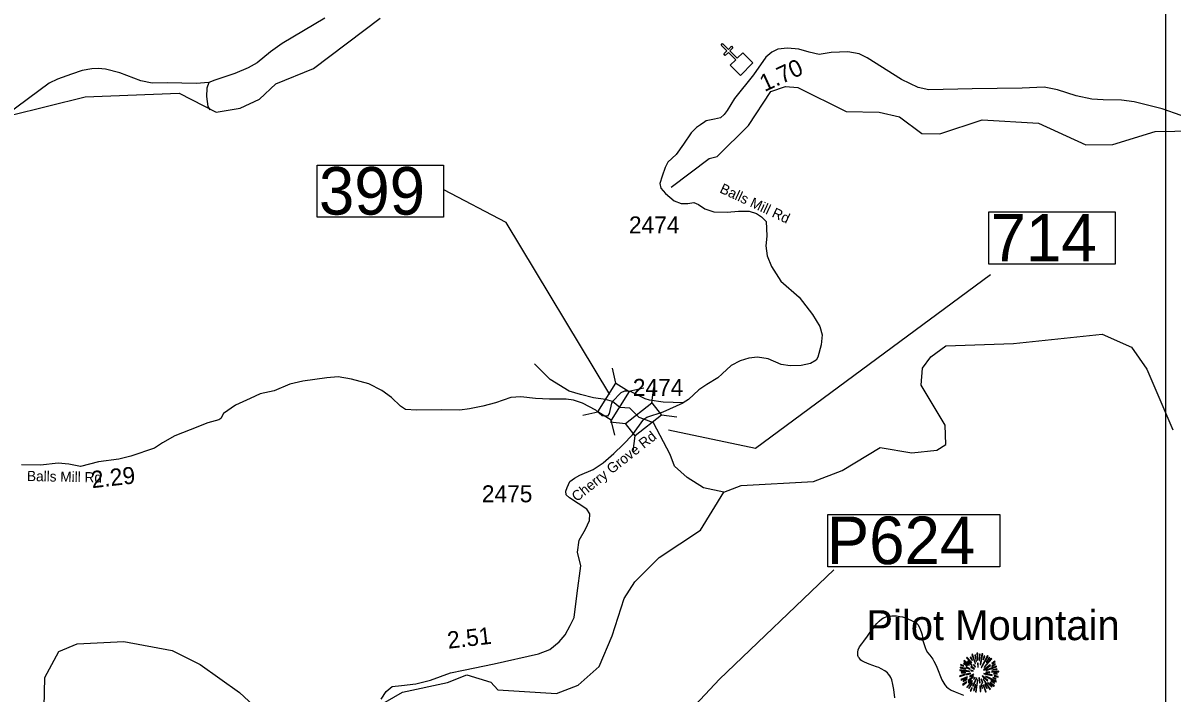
# Model space of a CAD drawing. Extents: x 1248089 to 1457196, y 820910 to 988753.
# Drawn here: x 1380303 to 1388759, y 860169 to 865099 of the extents above; entities that cross this region are included whole.
import ezdxf

# ---------------------------------------------------------------- set-up
doc = ezdxf.new("R2010")
doc.units = 0
for name, color, linetype in [('Exist Cultural Church CELL', 7, 'Continuous'), ('Exist Geographical Mountain Summit CELL', 7, 'Continuous'), ('Exist Geographical Mountain Summit Label', 7, 'Continuous'), ('Exist Hydrographic Creek Single Shore', 7, 'Continuous'), ('Exist Hydrographic Misc Water Feature', 7, 'Continuous'), ('Exist Road Non-System Type 51', 7, 'Continuous'), ('Exist Road Secondary Structure Standard Bridge CELL', 7, 'Continuous'), ('Exist Road Secondary Structure Standard Bridge Number Label', 7, 'Continuous'), ('Exist Road Secondary Type 10 Attributed', 7, 'Continuous'), ('Exist Road Secondary Type 51 Attributed', 7, 'Continuous'), ('Exist Road Secondary Type 51 Label', 7, 'Continuous'), ('Map Preparation Inset Cut Line', 7, 'Continuous'), ('Prop GRAU CAT1 Cell', 7, 'Continuous'), ('Prop Lane Arrow CELL', 7, 'Continuous'), ('Prop Lane Lines', 7, 'Continuous')]:
    doc.layers.add(name, color=color, linetype=linetype)

msp = doc.modelspace()

# ---------------------------------------------------------------- linework, layer by layer
at = {"layer": 'Exist Cultural Church CELL'}
msp.add_lwpolyline([(1385507.3, 864788), (1385547.4, 864828.3), (1385493.6, 864882.1), (1385471, 864859.5), (1385459.7, 864870.8), (1385482.3, 864893.4), (1385439.8, 864936), (1385451.1, 864947.3), (1385493.6, 864904.8), (1385516.3, 864927.4), (1385527.5, 864916.1), (1385504.9, 864893.5), (1385558.8, 864839.6), (1385599.6, 864880.3), (1385674.9, 864805), (1385582.5, 864712.7)], close=True, dxfattribs=at)
at = {"layer": 'Exist Geographical Mountain Summit CELL'}
for points in [[(1387225.3, 860404.5), (1387265, 860374), (1387267.2, 860376.2), (1387229, 860408.9)], [(1387245.7, 860429.3), (1387281.7, 860391.8), (1387285, 860394.4), (1387249.7, 860434)], [(1387253.7, 860401.6), (1387286.4, 860372.6), (1387288.6, 860374.7), (1387256.6, 860406.7)], [(1387273.3, 860430.7), (1387288.9, 860408.9), (1387290.7, 860410.4), (1387277.3, 860434.7)], [(1387284.2, 860452.6), (1387310.4, 860385.7), (1387313.3, 860386.7), (1387289.3, 860455.1)], [(1387318, 860400.6), (1387320.5, 860401.3), (1387311.5, 860449.2), (1387307.1, 860448.2)], [(1387322.7, 860462), (1387326.8, 860410), (1387330, 860410.4), (1387328.6, 860463.1)], [(1387338.8, 860407.9), (1387342.7, 860407.9), (1387346.3, 860455.1), (1387340.9, 860455.1)], [(1387350.7, 860379.5), (1387365.6, 860456.5), (1387360.2, 860458.3), (1387347.5, 860380.2)], [(1387354, 860357.7), (1387356.9, 860355.9), (1387405.6, 860440.5), (1387400.1, 860444.2)], [(1387368.5, 860414.7), (1387371.8, 860413.6), (1387381.3, 860440.5), (1387376.5, 860442.3)], [(1387375.1, 860359.1), (1387377.3, 860357), (1387432.8, 860421.2), (1387428.8, 860426)], [(1387412.5, 860430.7), (1387391.4, 860397.3), (1387394.4, 860396.2), (1387416.8, 860427.5)], [(1387432.8, 860387.1), (1387434.7, 860384.6), (1387457.6, 860400.9), (1387453.9, 860404.5)], [(1387197, 860334.4), (1387269, 860327.5), (1387269.3, 860330.4), (1387197, 860339.5)], [(1387199.6, 860355.5), (1387241, 860346), (1387242.1, 860349.3), (1387200.7, 860360.2)], [(1387202.5, 860374.7), (1387224.9, 860366.1), (1387226.1, 860369), (1387203.9, 860379.9)], [(1387209, 860317), (1387238.8, 860318.4), (1387238.8, 860322), (1387207.9, 860322)], [(1387224.3, 860385.7), (1387250.1, 860369.3), (1387252.3, 860371.9), (1387227.2, 860389.6)], [(1387241, 860357.7), (1387271.5, 860345.7), (1387272.6, 860347.8), (1387243.2, 860361.7)], [(1387241.4, 860307.9), (1387242.4, 860303.2), (1387275.5, 860311.5), (1387274.8, 860315.2)], [(1387277.3, 860363.1), (1387302.4, 860344.2), (1387304.5, 860347.1), (1387279.9, 860366.4)], [(1387277.7, 860333.3), (1387294.8, 860331.1), (1387295.2, 860333.3), (1387278.4, 860337.7)], [(1387297, 860376.2), (1387310.8, 860359.8), (1387312.9, 860362), (1387300.2, 860379.2)], [(1387328.2, 860388.6), (1387329.6, 860359.5), (1387332.2, 860359.8), (1387332.2, 860388.9)], [(1387371.8, 860339.1), (1387373.6, 860336.6), (1387422.3, 860372.6), (1387419.1, 860376.9)], [(1387373.2, 860309.7), (1387434, 860297.8), (1387435, 860302.1), (1387374.3, 860313.3)], [(1387387.8, 860323.6), (1387387.8, 860320.6), (1387417.9, 860320.6), (1387418.7, 860325.7)], [(1387388.8, 860336.3), (1387390, 860334), (1387468.1, 860362.7), (1387466.3, 860367.5)], [(1387431, 860322.4), (1387483.4, 860325.7), (1387483.7, 860330.4), (1387431.4, 860325.7)], [(1387432.8, 860364.3), (1387460.4, 860379.2), (1387457.6, 860384.2), (1387431.4, 860366.8)], [(1387434.7, 860336.3), (1387471.4, 860342.8), (1387469.9, 860348.2), (1387433.2, 860338.5)], [(1387445.9, 860310.5), (1387472.5, 860308.2), (1387472.5, 860312.6), (1387446.3, 860313.7)], [(1387195.6, 860296.6), (1387197, 860291.5), (1387233, 860302.1), (1387230.8, 860305.3)], [(1387205.3, 860269), (1387207.9, 860264.3), (1387253.3, 860284.3), (1387251.9, 860289)], [(1387216.6, 860232.3), (1387219.5, 860228.3), (1387247.9, 860249.4), (1387245.3, 860252.6)], [(1387222.8, 860253), (1387251.9, 860269.7), (1387249.7, 860273.4), (1387220.6, 860258.1)], [(1387247.5, 860212.7), (1387250.4, 860210.1), (1387291.1, 860257.8), (1387288.2, 860259.9)], [(1387262.8, 860244), (1387282.1, 860262.1), (1387278.7, 860264.3), (1387258.4, 860247.2)], [(1387259.1, 860262.5), (1387262, 860258.8), (1387296.6, 860287.2), (1387294.8, 860289.7)], [(1387287.5, 860244), (1387262.4, 860204.7), (1387265.6, 860202.2), (1387291.5, 860241.7)], [(1387269, 860293.7), (1387271.2, 860289), (1387299.9, 860304.2), (1387298.8, 860307.5)], [(1387290.7, 860222.5), (1387295.2, 860220.7), (1387321.7, 860279.1), (1387319.1, 860279.9)], [(1387297.7, 860271.9), (1387300.9, 860269), (1387311.1, 860285.4), (1387309.3, 860286.8)], [(1387302.4, 860187.3), (1387314.4, 860230.1), (1387310.8, 860230.5), (1387298, 860188.3)], [(1387312.2, 860177.1), (1387316.9, 860176), (1387329.6, 860265.3), (1387326.4, 860266.1)], [(1387337.6, 860281), (1387341.6, 860244), (1387346, 860244.3), (1387340.9, 860281.8)], [(1387353.7, 860272.3), (1387362.4, 860242.5), (1387366.4, 860244.3), (1387355.8, 860273.4)], [(1387363.4, 860205.8), (1387358, 860235.6), (1387354.7, 860235.6), (1387359.1, 860204.7)], [(1387362, 860292.6), (1387400.5, 860257.4), (1387403, 860261.7), (1387363.8, 860294.8)], [(1387368.2, 860270.1), (1387418.7, 860195.2), (1387422.3, 860198.1), (1387370.7, 860271.2)], [(1387368.2, 860227.2), (1387385.6, 860177.4), (1387390, 860179.2), (1387371.1, 860228)], [(1387378.7, 860233), (1387394.7, 860203.6), (1387398.7, 860205.8), (1387382.4, 860234.5)], [(1387387, 860290.1), (1387465.2, 860251.9), (1387467, 860257.4), (1387388.5, 860293)], [(1387400.5, 860244.3), (1387430.6, 860215.2), (1387434, 860217.8), (1387402.7, 860246.8)], [(1387417.2, 860245), (1387447.7, 860219.2), (1387451, 860222.8), (1387419.1, 860247.6)], [(1387426.3, 860256), (1387451.4, 860242.9), (1387453.9, 860246.5), (1387428.5, 860259.9)], [(1387440.5, 860279.9), (1387461.6, 860271.9), (1387463.4, 860276.3), (1387441.9, 860283.2)], [(1387450, 860293.3), (1387478.3, 860286.1), (1387479, 860291.5), (1387451, 860297.8)], [(1387272.6, 860185.4), (1387277.3, 860182.5), (1387288.2, 860207.2), (1387285, 860209.4)], [(1387343.8, 860222.5), (1387347.5, 860180), (1387351.5, 860181), (1387348.1, 860222.5)]]:
    msp.add_lwpolyline(points, close=True, dxfattribs=at)
at = {"layer": 'Exist Hydrographic Creek Single Shore'}
for points in [[(1380206.8, 864418.2), (1380759.8, 864554.8), (1381452.8, 864583.7), (1381724.8, 864443.5), (1381900.8, 864472.8), (1382043.9, 864538.9), (1382162.8, 864651.3), (1382440.8, 864763.9), (1382931.8, 865134.9)], [(1382968.8, 860101.9), (1383095.6, 860174.7), (1383427.9, 860245.8), (1383568.6, 860303.1), (1383744.9, 860248.9), (1383797.4, 860191.7), (1384228.9, 860164.9), (1384388.8, 860227.3), (1384541.9, 860365.3), (1384638.9, 860590), (1384727.9, 860863.9), (1384804.9, 860987), (1384983.9, 861167.3), (1385287.9, 861368), (1385460.9, 861646.9), (1385586.9, 861696.8), (1386120.9, 861725.5), (1386330.9, 861806.6), (1386610, 861975.1), (1386842.9, 861937.5), (1387026.9, 861956.8), (1387093.9, 861998.2), (1387089, 862139.3), (1386911.9, 862435.1), (1386922.9, 862559.6), (1386983, 862643.9), (1387093, 862723.6), (1387592.9, 862739.8), (1388244.9, 862808.8), (1388459.9, 862712.6), (1388572.9, 862552.7), (1388763.9, 862105.6)], [(1384640.5, 862314.4), (1384588.7, 862328.3), (1384500.4, 862340.7), (1384404.5, 862365.4), (1384321.1, 862390.2), (1384181.9, 862476.8), (1384067.5, 862591.3)], [(1384871, 862183), (1384836.9, 862196), (1384768.1, 862264.1), (1384693.9, 862269.5), (1384640.5, 862314.4)], [(1385460.9, 861646.9), (1385310.5, 861678.5), (1385189.9, 861755.9), (1385097.1, 861839.4), (1385066.2, 861923), (1384943.7, 862155.9), (1384871, 862183)], [(1380453.8, 859850.2), (1380462.8, 860283.3), (1380566.8, 860474.8), (1380701.8, 860531.2), (1381043.8, 860547.4), (1381400.8, 860481.1), (1381606.8, 860378.4), (1381894.9, 860172.5), (1382136.2, 859949.1)]]:
    msp.add_lwpolyline(points, dxfattribs=at)
at = {"layer": 'Exist Hydrographic Misc Water Feature'}
msp.add_lwpolyline([(1385073.9, 863890.3), (1385352.9, 864101.4), (1385411.8, 864116.5), (1385641.9, 864345.1), (1385805.9, 864594.5), (1385914.8, 864631.6), (1386005.9, 864623.3), (1386360.9, 864448.7), (1386602.9, 864443.8), (1386751.9, 864408), (1386916.9, 864286.5), (1387049.9, 864283.9), (1387360.9, 864385.9), (1387776.9, 864361.2), (1388124, 864203.1), (1388323.9, 864205.6), (1388635, 864301.2), (1389067.9, 864308.9), (1389210.9, 864355.2), (1389380.9, 864493), (1389484, 864651.7), (1389607.9, 865007.1)], dxfattribs=at)
at = {"layer": 'Exist Road Non-System Type 51'}
for points in [[(1382525.1, 865133.4), (1382210, 864948.7), (1382123, 864886.5), (1382026.2, 864805.4), (1381958.7, 864769.4), (1381861.9, 864726.6), (1381713.3, 864679.3), (1381670.5, 864661.2)], [(1381670.5, 864661.2), (1381576, 864654.5), (1381366.7, 864659), (1381252.7, 864656.7), (1381169.4, 864672.5), (1381016.3, 864731), (1380910.5, 864758.1), (1380856.5, 864764.8), (1380809.2, 864762.6), (1380737.2, 864749), (1380660.7, 864722), (1380557.1, 864686), (1380494.9, 864654.9), (1380182, 864422.9)], [(1381670.5, 864661.2), (1381654.8, 864618.4), (1381652.5, 864557.6), (1381663.8, 864485.5), (1381677.3, 864460.8)], [(1386719.4, 860133.8), (1386710.6, 860194.1), (1386703.3, 860232.2), (1386696, 860266.4), (1386690.4, 860282.5), (1386682.6, 860296.7), (1386672.9, 860308.9), (1386665, 860317.1), (1386645.3, 860331.5), (1386617.6, 860348), (1386599.8, 860356.4), (1386583.9, 860362.7), (1386530.3, 860381.8), (1386494.5, 860396.5), (1386476.7, 860404.9), (1386468.8, 860411.1), (1386462.9, 860417.2), (1386455.1, 860427.3), (1386451.2, 860433.4), (1386449.3, 860437.5), (1386447.5, 860445.5), (1386445.8, 860459.5), (1386446, 860469.5), (1386448.3, 860487.5), (1386458.8, 860509.3), (1386475.2, 860531), (1386491.6, 860550.7), (1386518.4, 860588.2), (1386543.1, 860623.7), (1386559.5, 860643.4), (1386574, 860665.1), (1386586.3, 860680.9), (1386602.7, 860698.5), (1386623, 860714.1), (1386635.2, 860721.9), (1386661.4, 860731.4), (1386681.5, 860735), (1386695.5, 860736.7), (1386731.5, 860736), (1386755.5, 860733.5), (1386775.4, 860729.1), (1386809.2, 860716.4), (1386846.8, 860699.6), (1386868.6, 860689.2), (1386880.5, 860680.9), (1386888.3, 860672.8), (1386899.9, 860652.5), (1386913.3, 860620.2), (1386918.8, 860598.1), (1386922.4, 860578), (1386926, 860555.9), (1386941, 860503.6), (1386948.6, 860485.5), (1386960.2, 860467.2), (1386975.9, 860448.9), (1386997.3, 860418.4), (1387005, 860404.3), (1387022.4, 860371.9), (1387037.6, 860335.6), (1387054.7, 860291.2), (1387064.3, 860267), (1387085.5, 860230.5), (1387099.2, 860214.3), (1387111, 860204), (1387132.7, 860189.6), (1387162.5, 860177), (1387224.1, 860153.7)]]:
    msp.add_lwpolyline(points, dxfattribs=at)
at = {"layer": 'Exist Road Secondary Structure Standard Bridge CELL'}
for p, q in [((1384665.3, 862449.1), (1384639.9, 862559.4)), ((1384761.3, 862389.1), (1384871.5, 862414.5)), ((1384931.2, 862304.8), (1384944.8, 862417.2)), ((1384423.1, 862213.8), (1384533.4, 862239.2)), ((1384657, 862067.5), (1384631.6, 862177.8)), ((1385001.1, 862215.8), (1385113.4, 862202.2)), ((1384623.5, 862165.7), (1384735.9, 862152.2)), ((1384793.8, 861948.7), (1384807.4, 862061.1))]:
    msp.add_line(p, q, dxfattribs=at)
for points in [[(1384533.4, 862239.2), (1384664.8, 862449.4), (1384763, 862388), (1384631.6, 862177.8)], [(1384735.9, 862152.2), (1384930.9, 862305.2), (1385002.4, 862214.1), (1384807.4, 862061.1)]]:
    msp.add_lwpolyline(points, close=True, dxfattribs=at)
at = {"layer": 'Exist Road Secondary Structure Standard Bridge Number Label'}
for points in [[(1382468, 864053.3), (1383397, 864053.3), (1383397, 863669.2), (1382468, 863669.2)], [(1387410.9, 863708.6), (1388339.8, 863708.6), (1388339.8, 863324.5), (1387410.9, 863324.5)]]:
    msp.add_lwpolyline(points, close=True, dxfattribs=at)
for points in [[(1384621.5, 862365.1), (1383859.6, 863631.8), (1383400.7, 863870.5)], [(1385054.3, 862106), (1385692.4, 861971.6), (1387422, 863247.9)]]:
    msp.add_lwpolyline(points, dxfattribs=at)
at = {"layer": 'Exist Road Secondary Type 10 Attributed'}
msp.add_lwpolyline([(1381329.6, 862010.5), (1381270.6, 861971.3), (1381097.5, 861910.9), (1381007.8, 861890.8), (1380858.7, 861869.3), (1380725.8, 861836.8), (1380639.2, 861853.9), (1380561.9, 861861.6), (1380430.5, 861844.6), (1380291.4, 861847.7)], dxfattribs=at)
at = {"layer": 'Exist Road Secondary Type 51 Attributed'}
for points in [[(1388824.7, 864418.6), (1388685, 864466.4), (1388479, 864517.8), (1388387, 864531.9), (1388252.5, 864533.7), (1388169.4, 864539), (1388054.3, 864562.1), (1387916.3, 864606.3), (1387816.7, 864625.8), (1387655.6, 864620.5), (1387287.6, 864615.2), (1386969.1, 864608.1), (1386890.4, 864623.9), (1386768.3, 864682.3), (1386515.3, 864843.5), (1386455.1, 864871.8), (1386371.9, 864886), (1386249.8, 864882.4), (1386161.4, 864866.5), (1386087.1, 864884.2), (1386012.8, 864907.2), (1385929.6, 864914.3), (1385858.8, 864905.5), (1385812.8, 864884.2), (1385770.3, 864847), (1385678.3, 864717.8), (1385537.9, 864543.1), (1385484.8, 864454.6), (1385461.8, 864424.5), (1385435.2, 864401.5), (1385391, 864390.8), (1385330.8, 864378.4), (1385319.9, 864371.1)], [(1385319.9, 864371.1), (1385288.4, 864350.1), (1385258.3, 864328.9), (1385221.1, 864289.9), (1385162.7, 864208.4), (1385109.7, 864132.3), (1385048.2, 864074.5), (1385028.7, 864035.5), (1385005.7, 863971.8), (1384989.8, 863918.6), (1384996.8, 863883.2), (1385030.5, 863844.3), (1385094.2, 863791.1), (1385145.5, 863769.9), (1385195, 863771.7), (1385239.3, 863778.7), (1385272.9, 863762.8), (1385320.6, 863730.9), (1385387.9, 863709.7), (1385485.2, 863707.9), (1385568.4, 863713.2), (1385646.2, 863715), (1385700.4, 863698.4), (1385737.6, 863673.6), (1385773, 863638.2), (1385774.7, 863586.8), (1385776.5, 863530.1), (1385769.3, 863459.9), (1385778.2, 863385.5), (1385810, 863307.6), (1385879, 863199.5), (1386015.3, 863080.9), (1386112.6, 862955.2), (1386167.2, 862865.7), (1386184.9, 862803.7), (1386176, 862731.1), (1386153, 862639.1), (1386140.6, 862617.8), (1386098.2, 862593), (1386029.2, 862578.8), (1385947.8, 862575.3), (1385882.3, 862585.9), (1385786.8, 862628.4), (1385708.9, 862639.1), (1385645.2, 862633.7), (1385581.5, 862614.3), (1385514.3, 862578.8), (1385447, 862516.9), (1385416.1, 862487), (1385334.7, 862439.2), (1385276.3, 862400.3), (1385200.2, 862329.4), (1385161.7, 862305.2)], [(1384640.5, 862314.4), (1384632.7, 862300.8), (1384617.3, 862226.5), (1384604.9, 862206.4), (1384564.7, 862208), (1384518.3, 862251.3), (1384419.8, 862302.5), (1384353.3, 862324.2), (1384300.8, 862331.9), (1384177.1, 862330.4), (1384075, 862335), (1383965.3, 862348.9), (1383892.6, 862344.3), (1383779.8, 862304.1), (1383687, 862279.3), (1383588.1, 862260.8), (1383517, 862249.9), (1383383, 862253), (1383197.5, 862251.5), (1383117.1, 862254.6), (1383081.6, 862279.3), (1383015.1, 862344.3), (1382942.4, 862393.8), (1382846.6, 862444.9), (1382721.4, 862477.3), (1382622.4, 862494.4), (1382538.1, 862489.2), (1382361.9, 862464.5), (1382267.6, 862442.8), (1382150.1, 862391.7), (1382048.1, 862370.1), (1381973.9, 862336), (1381867.2, 862286.5), (1381778.2, 862226.5), (1381759.7, 862189.4), (1381744.2, 862178.6), (1381662.3, 862156.9), (1381532.4, 862105.9), (1381421.1, 862061), (1381329.6, 862010.5)], [(1385161.7, 862305.2), (1385014.5, 862308.2), (1384912.4, 862323.6), (1384882.2, 862332.9), (1384778.7, 862385.5), (1384756.3, 862390.9), (1384730, 862390.2), (1384702.9, 862377.8), (1384640.5, 862314.4)], [(1384871, 862183), (1384894.1, 862199.9), (1385013.9, 862238.6), (1385161.7, 862305.2)], [(1382939.3, 860124.9), (1382976.4, 860180.5), (1383019.7, 860217.7), (1383087.7, 860223.9), (1383192.8, 860236.2), (1383301, 860264.1), (1383449.4, 860316.7), (1383545.3, 860338.3), (1383771, 860384.8), (1384095.7, 860458.7), (1384180.2, 860490), (1384249.1, 860546.4), (1384292.9, 860596.5), (1384330.4, 860665.4), (1384358.6, 860724.9), (1384380.5, 860903.4), (1384408.4, 861106), (1384383.4, 861206.2), (1384395.9, 861293.9), (1384442.9, 861375.3), (1384471, 861438), (1384474.2, 861488.1), (1384451, 861521.6), (1384323.5, 861604.2), (1384300.3, 861628.6), (1384297.2, 861653.4), (1384306.5, 861681.2), (1384328.2, 861724.6), (1384362.2, 861750.9), (1384400.8, 861772.5), (1384499.8, 861814.3), (1384572.4, 861863.8), (1384649.7, 861931.9), (1384719.3, 861998.4), (1384787.3, 862069.6), (1384871, 862183)]]:
    msp.add_lwpolyline(points, dxfattribs=at)
at = {"layer": 'Map Preparation Inset Cut Line'}
msp.add_lwpolyline([(1313026.2, 824588.2), (1313026.2, 868836.7), (1388709.5, 868836.7), (1388709.5, 835631.5), (1373500.6, 835631.5), (1373500.6, 824588.2)], close=True, dxfattribs=at)
at = {"layer": 'Prop Lane Arrow CELL'}
msp.add_lwpolyline([(1386224.9, 861481.5), (1387491, 861481.5), (1387491, 861097.7), (1386224.9, 861097.7)], close=True, dxfattribs=at)
msp.add_lwpolyline([(1384643.8, 859432.5), (1385429.4, 860271.8), (1386268.7, 861075.3)], dxfattribs=at)

# ---------------------------------------------------------------- texts
at = {"layer": 'Exist Geographical Mountain Summit Label'}
msp.add_text('Pilot Mountain', height=220, dxfattribs=at).set_placement((1386509.1, 860558.5))
at = {"layer": 'Exist Road Secondary Structure Standard Bridge Number Label'}
for s, p in [('399', (1382480.6, 863689)), ('714', (1387423.4, 863344.2))]:
    msp.add_text(s, height=350, dxfattribs=at).set_placement(p)
at = {"layer": 'Exist Road Secondary Type 51 Label'}
for s, rotation, p in [('Balls Mill Rd', 335.04862, (1385423.9, 863854)), ('Cherry Grove Rd', 38.39223, (1384377.7, 861573.1)), ('Balls Mill Rd', 358.81235, (1380331.3, 861729.1))]:
    msp.add_text(s, height=75, rotation=rotation, dxfattribs=at).set_placement(p)
at = {"layer": 'Prop GRAU CAT1 Cell'}
for s, rotation, p in [('1.70', 24.79302, (1385760.1, 864590.6)), ('2.29', 6.43382, (1380811.3, 861676)), ('2.51', 6.58688, (1383432.5, 860494.9))]:
    msp.add_text(s, height=125, rotation=rotation, dxfattribs=at).set_placement(p)
at = {"layer": 'Prop Lane Arrow CELL'}
msp.add_text('P624', height=350, dxfattribs=at).set_placement((1386217.8, 861117.4))
at = {"layer": 'Prop Lane Lines'}
for s, p in [('2474', (1384762.1, 863550.7)), ('2474', (1384790.5, 862355.6)), ('2475', (1383679.6, 861572.5))]:
    msp.add_text(s, height=125, dxfattribs=at).set_placement(p)

doc.saveas('drawing.dxf')
